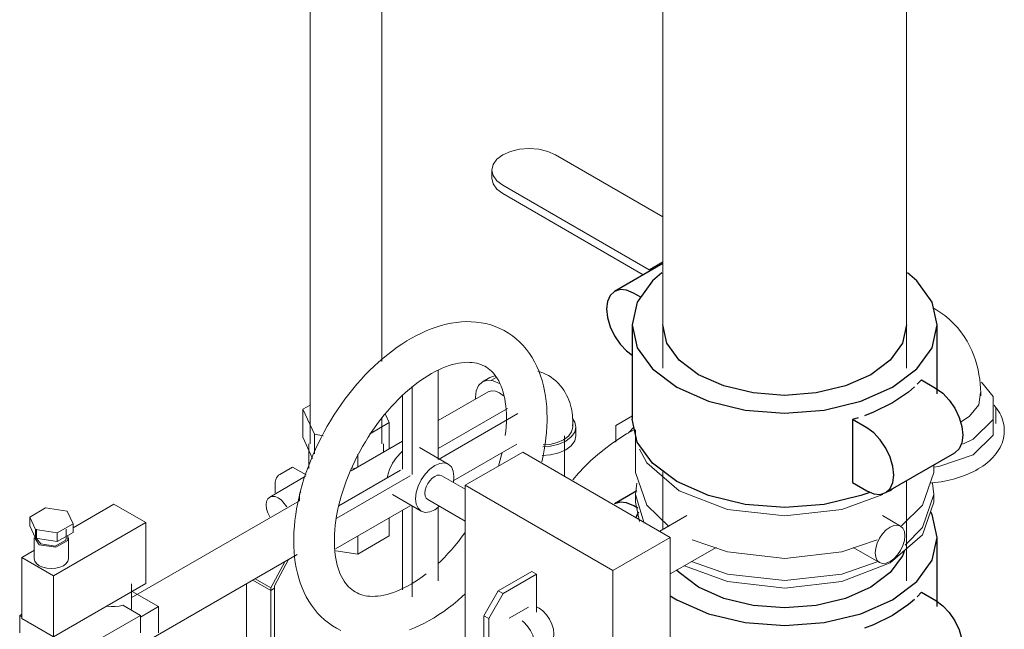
# Model space of a CAD drawing. Header units: centimetres. Extents: x -1589 to 108054, y -205274 to 31709.
# Tile 273 of 281: x 25580 to 25626, y 27471 to 27500. Entities that reach past the tile are written whole.
import ezdxf

# ---------------------------------------------------------------- set-up
doc = ezdxf.new("R2010")
doc.units = ezdxf.units.CM
doc.header["$LTSCALE"] = 0.01
doc.header["$MEASUREMENT"] = 0
doc.layers.add('P-PIPE', color=7, linetype='Continuous', lineweight=9)

msp = doc.modelspace()

# ---------------------------------------------------------------- linework, layer by layer
at = {"layer": 'P-PIPE', "color": 106}
for p, q in [((25593.19404, 27561.15677), (25593.19404, 27479.70529)), ((25596.56404, 27483.56228), (25596.56404, 27559.57006)), ((25593.19531, 27481.5237), (25592.84964, 27481.32342)), ((25592.84964, 27481.32342), (25593.39673, 27480.15285)), ((25592.84964, 27480.01703), (25592.84964, 27481.32342)), ((25596.90844, 27480.69994), (25596.73297, 27481.07538)), ((25595.98469, 27480.16473), (25596.90844, 27480.69994)), ((25596.56404, 27479.70529), (25596.56404, 27480.91721)), ((25596.90844, 27480.69994), (25596.90844, 27479.47426)), ((25593.39673, 27480.15285), (25593.81166, 27480.08911)), ((25593.39673, 27479.24133), (25593.39673, 27480.15285)), ((25593.3128, 27479.02604), (25592.84964, 27480.01703)), ((25593.12904, 27479.70529), (25593.12904, 27478.55466)), ((25596.62904, 27479.31295), (25596.62904, 27479.70529)), ((25595.42613, 27478.61845), (25595.42613, 27479.2189)), ((25591.77126, 27478.27326), (25592.3663, 27478.61802)), ((25593.00948, 27478.24798), (25592.3663, 27478.61802)), ((25595.31158, 27478.55232), (25595.14333, 27478.57816)), ((25592.98504, 27478.18529), (25591.30161, 27477.20993)), ((25591.5595, 27477.40552), (25591.5595, 27477.90562)), ((25592.69287, 27477.25357), (25592.69287, 27477.04771)), ((25596.90844, 27476.23935), (25596.90844, 27475.39272)), ((25596.90844, 27475.39272), (25595.42613, 27474.53389)), ((25595.42613, 27474.53389), (25595.42613, 27475.38341)), ((25595.42613, 27474.53389), (25594.4025, 27474.69113)), ((25592.01075, 27474.18707), (25591.35173, 27472.95988)), ((25591.5282, 27473.06213), (25592.18693, 27474.28879)), ((25590.21837, 27468.57042), (25590.21837, 27473.15224)), ((25591.35173, 27472.83741), (25590.51092, 27473.32114)), ((25591.35173, 27472.83741), (25590.51092, 27473.32114)), ((25591.35173, 27472.95988), (25590.61717, 27473.38249)), ((25591.35173, 27472.95988), (25591.35173, 27472.83741)), ((25591.35173, 27472.83741), (25591.5282, 27472.93965)), ((25591.5282, 27472.93965), (25591.35173, 27472.83741)), ((25591.35173, 27472.83741), (25591.35173, 27468.37499)), ((25591.5282, 27472.93965), (25591.5282, 27473.06213)), ((25591.5282, 27468.43009), (25591.5282, 27472.93965))]:
    msp.add_line(p, q, dxfattribs=at)
at = {"layer": 'P-PIPE', "color": 30, "true_color": 0xff8000}
for p, q in [((25609.72067, 27551.97408), (25609.72067, 27483.24517)), ((25621.15067, 27483.24517), (25621.15067, 27545.37497)), ((25599.19925, 27478.97861), (25599.19899, 27483.14563)), ((25597.97824, 27482.39638), (25597.97849, 27478.26684)), ((25597.52948, 27478.52608), (25597.52927, 27481.96042)), ((25599.19922, 27479.49024), (25602.453, 27481.36908)), ((25602.93077, 27481.12645), (25599.2052, 27478.97518)), ((25608.45085, 27480.36211), (25608.45097, 27478.37124)), ((25599.90537, 27477.96987), (25602.89111, 27479.69394)), ((25599.67293, 27478.75513), (25598.32589, 27479.53284)), ((25600.46563, 27477.76395), (25603.15971, 27479.3196)), ((25603.15971, 27479.3196), (25610.07451, 27475.32734)), ((25622.42097, 27478.37211), (25622.42095, 27478.71484)), ((25597.878, 27478.20881), (25594.44547, 27476.22675)), ((25594.5356, 27476.79731), (25597.42898, 27478.46805)), ((25600.46564, 27477.57888), (25599.36178, 27478.2162)), ((25609.72097, 27478.43665), (25609.72114, 27475.68504)), ((25607.38043, 27473.77169), (25600.46563, 27477.76395)), ((25600.46563, 27477.76395), (25600.4662, 27468.63912)), ((25621.15129, 27473.29116), (25621.151, 27477.98153)), ((25597.05589, 27477.33314), (25598.40293, 27476.55542)), ((25608.45104, 27477.33432), (25608.45106, 27476.98177)), ((25622.42106, 27476.98265), (25622.42104, 27477.3352)), ((25598.71408, 27477.09435), (25600.46574, 27476.08303)), ((25608.63154, 27476.07106), (25608.45106, 27476.98192)), ((25594.38722, 27474.78351), (25597.87808, 27476.79925)), ((25597.52983, 27472.86334), (25597.5296, 27476.59803)), ((25597.97859, 27476.7918), (25597.97885, 27472.54529)), ((25599.03799, 27476.61836), (25599.26333, 27476.78165)), ((25599.1996, 27473.29204), (25599.19939, 27476.73609)), ((25610.85415, 27476.34772), (25609.58075, 27475.61242)), ((25620.86886, 27475.85674), (25620.01773, 27476.34814)), ((25607.38043, 27473.77169), (25610.07451, 27475.32734)), ((25610.07451, 27475.32734), (25610.07508, 27466.20251)), ((25610.10619, 27473.63538), (25612.21891, 27474.85534)), ((25618.65311, 27474.85564), (25619.88143, 27474.14647)), ((25602.01485, 27472.8254), (25603.58639, 27473.73286)), ((25603.8109, 27473.60324), (25602.23936, 27472.69578)), ((25603.8109, 27473.60324), (25603.58639, 27473.73286)), ((25603.81101, 27471.82243), (25603.8109, 27473.60324)), ((25607.381, 27464.64686), (25607.38043, 27473.77169)), ((25601.34138, 27471.6588), (25602.01485, 27472.8254)), ((25602.23936, 27472.69578), (25601.56589, 27471.52918)), ((25602.23936, 27472.69578), (25602.01485, 27472.8254)), ((25603.42955, 27472.06051), (25602.53152, 27471.54196)), ((25603.80955, 27472.06644), (25603.92327, 27472.01161)), ((25601.34161, 27468.0296), (25601.34138, 27471.6588)), ((25601.56589, 27471.52918), (25601.34138, 27471.6588)), ((25601.56589, 27471.52918), (25601.56611, 27467.89998))]:
    msp.add_line(p, q, dxfattribs=at)
at = {"layer": 'P-PIPE'}
for p, q in [((25604.69526, 27493.24618), (25609.72067, 27490.34476)), ((25601.70783, 27492.53174), (25601.70783, 27492.14803)), ((25609.08291, 27487.85523), (25602.22039, 27491.81731)), ((25602.22039, 27491.4336), (25608.80871, 27487.62983)), ((25609.7298, 27488.22872), (25609.08291, 27487.85523)), ((25622.47538, 27486.02844), (25622.40608, 27486.06531)), ((25601.62552, 27482.81544), (25601.27197, 27482.61132)), ((25601.62552, 27482.81544), (25601.85984, 27482.88777)), ((25601.91266, 27482.80801), (25601.70052, 27482.68554)), ((25601.53947, 27482.14799), (25599.19913, 27480.7968)), ((25608.29714, 27481.01709), (25607.52023, 27480.56854)), ((25625.32954, 27480.65413), (25625.32954, 27481.38898)), ((25605.50187, 27480.49083), (25605.50187, 27480.73578)), ((25607.52023, 27480.56854), (25607.52023, 27479.77943)), ((25605.11687, 27478.18964), (25605.11687, 27480.08258)), ((25605.65187, 27480.08258), (25605.65187, 27480.49083)), ((25608.39382, 27480.38586), (25608.25872, 27480.30786)), ((25597.5294, 27479.83278), (25595.11294, 27478.43763)), ((25582.08512, 27475.76916), (25584.00539, 27476.87783)), ((25584.00539, 27476.87783), (25585.49032, 27476.02051)), ((25592.69127, 27477.03948), (25584.80656, 27472.48724)), ((25580.79914, 27476.70813), (25580.05668, 27476.27947)), ((25581.81336, 27476.55123), (25580.79914, 27476.70813)), ((25582.08512, 27475.96567), (25581.81336, 27476.55123)), ((25580.05668, 27476.27947), (25580.32844, 27475.69391)), ((25580.05668, 27475.87122), (25580.05668, 27476.27947)), ((25585.49032, 27476.02051), (25581.17697, 27473.5302)), ((25581.34266, 27475.53701), (25582.08512, 27475.96567)), ((25582.08512, 27475.96567), (25582.08512, 27475.55742)), ((25585.49032, 27473.16277), (25585.49032, 27476.02051)), ((25580.32844, 27475.28566), (25580.05668, 27475.87122)), ((25580.32844, 27475.69391), (25581.34266, 27475.53701)), ((25580.32844, 27475.69391), (25580.32844, 27475.28566)), ((25580.3709, 27475.71432), (25580.3709, 27475.30608)), ((25582.08512, 27475.55742), (25581.34266, 27475.12876)), ((25581.34266, 27475.53701), (25581.34266, 27475.12876)), ((25581.7709, 27475.30608), (25581.7709, 27475.71432)), ((25580.2709, 27475.30608), (25580.2709, 27474.32628)), ((25580.50521, 27474.97948), (25580.27748, 27475.32529)), ((25581.34266, 27475.12876), (25580.32844, 27475.28566)), ((25580.57593, 27475.0203), (25580.37333, 27475.2724)), ((25581.8709, 27474.32628), (25581.8709, 27475.30608)), ((25579.69204, 27474.38752), (25580.28085, 27474.72746)), ((25585.63391, 27470.5054), (25592.58871, 27474.52076)), ((25579.69204, 27471.52978), (25579.69204, 27474.38752)), ((25579.69204, 27474.38752), (25581.17697, 27473.5302)), ((25581.17697, 27473.5302), (25581.17697, 27470.67246)), ((25581.17697, 27470.67246), (25585.49032, 27473.16277)), ((25584.82004, 27471.99926), (25584.82004, 27473.14236)), ((25584.85392, 27472.79535), (25586.09136, 27472.08091)), ((25579.69204, 27471.7339), (25579.58598, 27471.67267)), ((25584.41278, 27472.15189), (25585.24283, 27471.67267)), ((25584.81999, 27472.00437), (25584.81026, 27471.92534)), ((25585.24283, 27471.59102), (25586.09136, 27472.08091)), ((25586.09136, 27472.08091), (25586.09136, 27470.85617)), ((25579.69204, 27471.61143), (25579.58598, 27471.67267)), ((25579.58598, 27471.67267), (25579.58598, 27470.85617)), ((25581.17697, 27470.67246), (25579.69204, 27471.52978)), ((25585.24283, 27471.67267), (25582.4144, 27470.03967)), ((25585.24283, 27471.67267), (25585.24283, 27470.85617))]:
    msp.add_line(p, q, dxfattribs=at)
at = {"layer": 'P-PIPE', "color": 30, "lineweight": 25, "true_color": 0xff8000}
for p, q in [((25609.72968, 27488.16154), (25607.4574, 27486.84945)), ((25608.68957, 27486.56947), (25608.35915, 27486.76025)), ((25608.28529, 27485.27695), (25608.28556, 27480.8597)), ((25609.91528, 27484.42324), (25609.72054, 27485.27728)), ((25621.15054, 27485.27775), (25620.95606, 27484.42423)), ((25622.58569, 27482.04362), (25622.58549, 27485.27755)), ((25610.48621, 27483.62741), (25609.91536, 27484.42305)), ((25620.95581, 27484.4237), (25620.38504, 27483.62799)), ((25611.39443, 27482.94404), (25610.48631, 27483.62731)), ((25620.38488, 27483.62783), (25619.47681, 27482.94447)), ((25612.57804, 27482.41969), (25611.39454, 27482.94398)), ((25619.47666, 27482.94438), (25618.29318, 27482.41998)), ((25613.95639, 27482.0901), (25612.57816, 27482.41965)), ((25618.29304, 27482.41993), (25616.91482, 27482.09024)), ((25621.84255, 27482.70889), (25621.6454, 27482.49529)), ((25621.84255, 27482.70889), (25622.51203, 27482.32237)), ((25615.43554, 27481.97772), (25613.95651, 27482.09008)), ((25616.91469, 27482.09022), (25615.43567, 27481.97772)), ((25618.88073, 27480.92398), (25618.60966, 27480.84211)), ((25619.27914, 27480.45559), (25618.60966, 27480.84211)), ((25618.60966, 27480.84211), (25618.60984, 27477.89728)), ((25620.18092, 27477.42128), (25623.41381, 27479.28807)), ((25618.60984, 27477.89728), (25619.27932, 27477.51075)), ((25608.50873, 27477.50194), (25607.45815, 27476.89538)), ((25608.54933, 27476.69666), (25608.35985, 27476.80606)), ((25622.58639, 27472.08918), (25622.58639, 27475.32322)), ((25621.03754, 27474.66915), (25620.95656, 27474.46923)), ((25620.95647, 27474.46905), (25620.38562, 27473.67344)), ((25610.48679, 27473.67361), (25610.37146, 27473.79497)), ((25611.39503, 27472.99017), (25610.48695, 27473.67344)), ((25620.38552, 27473.67334), (25619.4774, 27472.99008)), ((25612.57865, 27472.46577), (25611.39517, 27472.99008)), ((25619.47729, 27472.99002), (25618.29379, 27472.46572)), ((25621.84325, 27472.75444), (25621.64611, 27472.54086)), ((25621.84325, 27472.75444), (25622.51273, 27472.36791)), ((25613.95701, 27472.13612), (25612.57879, 27472.46572)), ((25618.29367, 27472.46568), (25616.91544, 27472.1361)), ((25615.43616, 27472.02367), (25613.95714, 27472.1361)), ((25616.91532, 27472.13608), (25615.43629, 27472.02367))]:
    msp.add_line(p, q, dxfattribs=at)
at = {"layer": 'P-PIPE'}
for points in [[(25604.69526, 27493.24618, 0), (25604.33283, 27493.40674, 0), (25603.91076, 27493.50768, 0), (25603.45783, 27493.5421, 0), (25603.00489, 27493.50768, 0), (25602.58283, 27493.40674, 0), (25602.22039, 27493.24618, 0), (25601.94228, 27493.03692, 0), (25601.76746, 27492.79324, 0), (25601.70783, 27492.53174, 0), (25601.76746, 27492.27024, 0), (25601.94228, 27492.02656, 0), (25602.22039, 27491.81731, 0)], [(25602.22039, 27491.4336, 0), (25601.94228, 27491.64285, 0), (25601.76746, 27491.88653, 0), (25601.70783, 27492.14803, 0)], [(25622.47538, 27486.02844, 0), (25622.7122, 27485.88055, 0), (25622.93744, 27485.71728, 0), (25623.14948, 27485.54029, 0), (25623.34706, 27485.35141, 0), (25623.52935, 27485.15258, 0), (25623.69588, 27484.94573, 0), (25623.84657, 27484.73268, 0), (25623.98164, 27484.51509, 0), (25624.10153, 27484.29442, 0), (25624.20689, 27484.07189, 0), (25624.29844, 27483.84853, 0), (25624.37701, 27483.62513, 0), (25624.4434, 27483.40231, 0), (25624.49843, 27483.18052, 0), (25624.54285, 27482.9601, 0), (25624.5774, 27482.74124, 0), (25624.60272, 27482.5241, 0), (25624.61943, 27482.30873, 0), (25624.62804, 27482.09518, 0), (25624.62954, 27481.96052, 0)], [(25604.36266, 27482.90707, 0), (25604.23329, 27482.9759, 0), (25604.09994, 27483.03545, 0), (25603.96372, 27483.08543, 0), (25603.864, 27483.11457, 0)], [(25604.36266, 27482.90707, 0), (25604.48695, 27482.82945, 0), (25604.6052, 27482.74374, 0), (25604.71659, 27482.65076, 0), (25604.82048, 27482.55144, 0), (25604.91645, 27482.44676, 0), (25605.00427, 27482.33768, 0), (25605.08387, 27482.22514, 0), (25605.15536, 27482.10996, 0), (25605.21896, 27481.9929, 0), (25605.27498, 27481.87456, 0), (25605.32379, 27481.75548, 0), (25605.36579, 27481.63606, 0), (25605.40137, 27481.51663, 0), (25605.43095, 27481.39743, 0), (25605.45489, 27481.27862, 0), (25605.47356, 27481.16034, 0), (25605.48729, 27481.04266, 0), (25605.49636, 27480.92563, 0), (25605.50105, 27480.80929, 0), (25605.50187, 27480.73578, 0)], [(25602.07197, 27482.53207, 0), (25601.77915, 27482.65662, 0), (25601.50629, 27482.68365, 0), (25601.27197, 27482.61132, 0), (25601.09218, 27482.44456, 0), (25600.97915, 27482.19474, 0), (25600.9406, 27481.87887, 0), (25600.94219, 27481.80986, 0)], [(25623.79293, 27479.6858, 0), (25624.27512, 27479.91928, 0), (25625.20687, 27480.85103, 0), (25625.20687, 27481.92692, 0), (25624.65421, 27482.6009, 0)], [(25601.53849, 27482.14742, 0), (25601.53947, 27482.14799, 0), (25601.69544, 27482.19614, 0), (25601.87706, 27482.17815, 0), (25602.07197, 27482.09525, 0), (25602.26688, 27481.95308, 0)], [(25623.70435, 27480.7344, 0), (25624.10531, 27481.00037, 0), (25624.53085, 27481.52745, 0), (25624.61846, 27482.10677, 0)], [(25625.24846, 27481.52281, 0), (25625.32337, 27481.43221, 0), (25625.39276, 27481.33885, 0), (25625.4564, 27481.2428, 0), (25625.51403, 27481.14417, 0), (25625.5654, 27481.04308, 0), (25625.61023, 27480.9397, 0), (25625.64828, 27480.83425, 0), (25625.67928, 27480.72701, 0), (25625.70301, 27480.61828, 0), (25625.7193, 27480.50845, 0), (25625.72799, 27480.3979, 0), (25625.72903, 27480.28707, 0), (25625.72239, 27480.1764, 0), (25625.70815, 27480.06633, 0), (25625.68641, 27479.95727, 0), (25625.65735, 27479.84959, 0), (25625.62118, 27479.74363, 0), (25625.57815, 27479.63967, 0), (25625.52852, 27479.53794, 0), (25625.47255, 27479.43863, 0), (25625.41051, 27479.34187, 0), (25625.34265, 27479.24778, 0), (25625.26921, 27479.15642, 0), (25625.19042, 27479.06787, 0), (25625.10649, 27478.98217, 0), (25625.01762, 27478.89934, 0), (25624.92402, 27478.81941, 0), (25624.82585, 27478.74242, 0), (25624.72329, 27478.66838, 0), (25624.61652, 27478.59732, 0), (25624.50571, 27478.52927, 0), (25624.39101, 27478.46426, 0), (25624.27261, 27478.40231, 0), (25624.15066, 27478.34347, 0), (25624.02535, 27478.28775, 0), (25623.89684, 27478.23521, 0), (25623.76532, 27478.18587, 0), (25623.63095, 27478.13977, 0), (25623.49394, 27478.09694, 0), (25623.35447, 27478.05743, 0), (25623.21272, 27478.02125, 0), (25623.0689, 27477.98845, 0), (25622.92321, 27477.95906, 0), (25622.77584, 27477.93309, 0), (25622.62701, 27477.91058, 0), (25622.47692, 27477.89155, 0), (25622.32577, 27477.87601, 0), (25622.248, 27477.86986, 0)], [(25622.42453, 27478.61477, 0), (25622.66129, 27478.64649, 0), (25624.27512, 27479.18443, 0), (25625.20687, 27480.11618, 0), (25625.20687, 27481.19207, 0)], [(25604.10882, 27479.56768, 0), (25604.46598, 27479.59855, 0), (25604.85187, 27479.69083, 0), (25605.18324, 27479.83763, 0), (25605.43751, 27480.02895, 0), (25605.59735, 27480.25174, 0), (25605.65187, 27480.49083, 0), (25605.59735, 27480.72992, 0), (25605.49746, 27480.88658, 0)], [(25605.49044, 27480.59502, 0), (25605.50187, 27480.49083, 0), (25605.45246, 27480.27416, 0), (25605.30761, 27480.07225, 0), (25605.07718, 27479.89887, 0), (25604.77687, 27479.76583, 0), (25604.42716, 27479.6822, 0), (25604.11827, 27479.65458, 0)], [(25605.65187, 27480.08258, 0), (25605.59735, 27479.84349, 0), (25605.43751, 27479.6207, 0), (25605.18324, 27479.42938, 0), (25604.85187, 27479.28258, 0), (25604.46598, 27479.1903, 0), (25604.06452, 27479.15885, 0)], [(25605.50452, 27478.02197, 0), (25605.77413, 27478.3362, 0), (25606.05854, 27478.63684, 0), (25606.35677, 27478.92413, 0), (25606.66793, 27479.19837, 0), (25606.99124, 27479.45988, 0), (25607.32603, 27479.70896, 0), (25607.67168, 27479.94591, 0), (25608.02762, 27480.171, 0), (25608.25872, 27480.30786, 0)], [(25608.10655, 27480.20657, 0), (25608.1422, 27480.26033, 0), (25608.36156, 27480.49348, 0)], [(25580.50521, 27474.97948, 0), (25581.27796, 27474.85993, 0), (25581.84364, 27475.18653, 0), (25581.84167, 27475.38347, 0)], [(25581.7709, 27475.30608, 0), (25581.74705, 27475.20148, 0), (25581.25207, 27474.9157, 0), (25580.57593, 27475.0203, 0)], [(25580.50521, 27473.99968, 0), (25580.37808, 27474.09534, 0), (25580.29816, 27474.20674, 0), (25580.2709, 27474.32628, 0)], [(25581.8709, 27474.32628, 0), (25581.84364, 27474.20674, 0), (25581.76372, 27474.09534, 0), (25581.63659, 27473.99968, 0), (25581.4709, 27473.92628, 0), (25581.27796, 27473.88014, 0), (25581.0709, 27473.8644, 0), (25580.86384, 27473.88014, 0), (25580.6709, 27473.92628, 0), (25580.50521, 27473.99968, 0)], [(25584.41278, 27472.15189, 0), (25584.24199, 27472.10586, 0), (25584.05782, 27472.08269, 0), (25583.86933, 27472.08352, 0), (25583.68579, 27472.10832, 0)]]:
    msp.add_polyline3d(points, dxfattribs=at)
at = {"layer": 'P-PIPE', "color": 30, "lineweight": 25, "true_color": 0xff8000}
for points in [[(25609.67722, 27487.724, 0), (25609.24337, 27487.34146, 0), (25608.52907, 27486.34574, 0), (25608.28544, 27485.27722, 0)], [(25622.58564, 27485.27781, 0), (25622.34201, 27486.34632, 0), (25621.62771, 27487.34198, 0), (25621.1981, 27487.72103, 0)], [(25607.45747, 27486.84958, 0), (25607.25484, 27486.66164, 0), (25607.12747, 27486.38007, 0), (25607.08404, 27486.02407, 0), (25607.12752, 27485.61789, 0), (25607.25493, 27485.18922, 0), (25607.4576, 27484.76727, 0), (25607.72172, 27484.3808, 0), (25608.02928, 27484.05614, 0), (25608.28358, 27483.86195, 0)], [(25608.35915, 27486.76025, 0), (25608.0291, 27486.90063, 0), (25607.72156, 27486.9311, 0), (25607.45747, 27486.84958, 0)], [(25608.28544, 27485.27722, 0), (25608.52907, 27484.20872, 0), (25609.24337, 27483.21305, 0), (25610.37966, 27482.35808, 0), (25611.86049, 27481.70206, 0), (25613.58496, 27481.2897, 0), (25615.43554, 27481.14911, 0), (25617.28612, 27481.28986, 0), (25619.01059, 27481.70236, 0), (25620.49143, 27482.3585, 0)], [(25620.49143, 27482.3585, 0), (25621.62771, 27483.21357, 0), (25622.34201, 27484.20929, 0), (25622.58564, 27485.27781, 0)], [(25621.52521, 27482.37815, 0), (25621.24373, 27482.13379, 0), (25620.49147, 27481.62229, 0)], [(25622.51203, 27482.32237, 0), (25622.84208, 27482.08165, 0), (25623.14964, 27481.75698, 0), (25623.41376, 27481.37051, 0), (25623.61643, 27480.94856, 0), (25623.74384, 27480.51989, 0), (25623.78732, 27480.11372, 0), (25623.74389, 27479.75771, 0), (25623.61652, 27479.47614, 0), (25623.41389, 27479.2882, 0)], [(25620.49147, 27481.62229, 0), (25619.60565, 27481.18791, 0), (25619.18245, 27481.02536, 0)], [(25619.42587, 27477.43481, 0), (25619.01087, 27477.28511, 0), (25617.2864, 27476.87261, 0), (25615.43582, 27476.73186, 0), (25613.58523, 27476.87245, 0), (25611.86077, 27477.28481, 0), (25610.37993, 27477.94083, 0), (25609.24365, 27478.7958, 0), (25608.52935, 27479.79147, 0), (25608.28572, 27480.85997, 0)], [(25620.18099, 27477.42142, 0), (25620.38363, 27477.60936, 0), (25620.511, 27477.89093, 0), (25620.55443, 27478.24694, 0), (25620.51095, 27478.65311, 0), (25620.38354, 27479.08178, 0), (25620.18086, 27479.50373, 0), (25619.91675, 27479.8902, 0), (25619.60919, 27480.21486, 0), (25619.27914, 27480.45559, 0)], [(25619.27932, 27477.51075, 0), (25619.60936, 27477.37037, 0), (25619.91691, 27477.3399, 0), (25620.18099, 27477.42142, 0)], [(25608.35985, 27476.80606, 0), (25608.0298, 27476.94644, 0), (25607.72225, 27476.97691, 0), (25607.45815, 27476.89538, 0)], [(25608.58983, 27476.51317, 0), (25608.52982, 27476.39166, 0), (25608.46614, 27476.24305, 0)], [(25622.58639, 27475.32322, 0), (25622.34276, 27476.39166, 0), (25622.28242, 27476.51381, 0)], [(25620.49217, 27472.40421, 0), (25621.62846, 27473.25917, 0), (25622.34276, 27474.25479, 0), (25622.58639, 27475.32322, 0)], [(25610.07294, 27472.5936, 0), (25610.38041, 27472.40421, 0), (25611.86124, 27471.74817, 0), (25613.58571, 27471.33577, 0), (25615.43629, 27471.19511, 0), (25617.28687, 27471.33577, 0), (25619.01134, 27471.74817, 0), (25620.49217, 27472.40421, 0)], [(25621.52592, 27472.42373, 0), (25621.24443, 27472.1794, 0), (25620.49217, 27471.66797, 0)], [(25622.51273, 27472.36791, 0), (25622.84278, 27472.12719, 0), (25623.15033, 27471.80252, 0), (25623.41443, 27471.41604, 0), (25623.61708, 27470.99408, 0), (25623.74448, 27470.5654, 0), (25623.78793, 27470.15921, 0), (25623.74448, 27469.80319, 0), (25623.61708, 27469.52161, 0), (25623.41443, 27469.33365, 0)], [(25620.49217, 27471.66797, 0), (25619.60635, 27471.23365, 0), (25619.18316, 27471.07114, 0)]]:
    msp.add_polyline3d(points, dxfattribs=at)
at = {"layer": 'P-PIPE', "color": 30, "true_color": 0xff8000}
for points in [[(25604.30095, 27480.92214, 0), (25604.29635, 27481.18364, 0), (25604.28249, 27481.44156, 0), (25604.25923, 27481.69558, 0), (25604.2264, 27481.94541, 0), (25604.18385, 27482.19073, 0), (25604.13138, 27482.4312, 0), (25604.06883, 27482.66648, 0), (25603.996, 27482.89619, 0), (25603.9127, 27483.1199, 0), (25603.81876, 27483.33716, 0), (25603.71401, 27483.54744, 0), (25603.59833, 27483.75017, 0), (25603.47166, 27483.9447, 0), (25603.334, 27484.13034, 0), (25603.18544, 27484.30633, 0), (25603.02622, 27484.47188, 0), (25602.85667, 27484.62619, 0), (25602.6773, 27484.76849, 0), (25602.48872, 27484.89805, 0), (25602.2917, 27485.01424, 0), (25602.08708, 27485.11653, 0), (25601.87578, 27485.20457, 0), (25601.65874, 27485.27812, 0), (25601.43689, 27485.33711, 0), (25601.21111, 27485.3816, 0), (25600.98221, 27485.41178, 0), (25600.75093, 27485.4279, 0), (25600.51789, 27485.4303, 0), (25600.28365, 27485.41936, 0), (25600.04866, 27485.39547, 0), (25599.81331, 27485.35903, 0), (25599.57792, 27485.31043, 0), (25599.34278, 27485.25004, 0), (25599.10813, 27485.17822, 0), (25598.87417, 27485.09531, 0), (25598.64113, 27485.00164, 0), (25598.40918, 27484.89751, 0), (25598.17852, 27484.78322, 0), (25597.94933, 27484.65904, 0), (25597.7218, 27484.52524, 0), (25597.49614, 27484.38211, 0), (25597.27253, 27484.2299, 0), (25597.05118, 27484.06888, 0), (25596.83231, 27483.89933, 0), (25596.61613, 27483.7215, 0), (25596.40286, 27483.53569, 0), (25596.19273, 27483.34216, 0), (25595.98597, 27483.1412, 0), (25595.78281, 27482.93312, 0), (25595.58349, 27482.71821, 0), (25595.38824, 27482.49677, 0), (25595.19729, 27482.26913, 0), (25595.01088, 27482.0356, 0), (25594.82924, 27481.79651, 0), (25594.6526, 27481.5522, 0), (25594.48119, 27481.303, 0), (25594.31524, 27481.04926, 0), (25594.15496, 27480.79133, 0), (25594.00057, 27480.52958, 0), (25593.85227, 27480.26434, 0), (25593.71028, 27479.996, 0), (25593.57479, 27479.7249, 0), (25593.44599, 27479.45143, 0), (25593.32408, 27479.17594, 0), (25593.20922, 27478.8988, 0), (25593.1016, 27478.62038, 0), (25593.00138, 27478.34104, 0), (25592.90871, 27478.06115, 0), (25592.82376, 27477.78106, 0), (25592.74667, 27477.50114, 0), (25592.67758, 27477.22173, 0), (25592.61663, 27476.94319, 0), (25592.56396, 27476.66584, 0), (25592.51969, 27476.39004, 0), (25592.48395, 27476.1161, 0), (25592.45687, 27475.84434, 0), (25592.43857, 27475.5751, 0), (25592.42918, 27475.30867, 0), (25592.42787, 27475.16612, 0)], [(25602.39595, 27480.92203, 0), (25602.39255, 27481.11619, 0), (25602.38247, 27481.304, 0), (25602.3659, 27481.48505, 0), (25602.34306, 27481.65895, 0), (25602.31421, 27481.82534, 0), (25602.27964, 27481.98389, 0), (25602.23967, 27482.13431, 0), (25602.19465, 27482.27637, 0), (25602.14496, 27482.40988, 0), (25602.09099, 27482.53475, 0), (25602.03314, 27482.65094, 0), (25601.97179, 27482.75851, 0), (25601.90729, 27482.85761, 0), (25601.83995, 27482.94846, 0), (25601.76998, 27483.03138, 0), (25601.69753, 27483.10674, 0), (25601.6226, 27483.17495, 0), (25601.54511, 27483.23644, 0), (25601.46482, 27483.29161, 0), (25601.38143, 27483.34079, 0), (25601.29452, 27483.38423, 0), (25601.20366, 27483.42208, 0), (25601.10837, 27483.45436, 0), (25601.00824, 27483.48096, 0), (25600.90288, 27483.5017, 0), (25600.79203, 27483.51629, 0), (25600.6755, 27483.52439, 0), (25600.5532, 27483.52563, 0), (25600.42516, 27483.51963, 0), (25600.2915, 27483.50601, 0), (25600.15242, 27483.48446, 0), (25600.00821, 27483.45466, 0), (25599.85917, 27483.41636, 0), (25599.7057, 27483.36937, 0), (25599.54818, 27483.31353, 0), (25599.38705, 27483.24875, 0), (25599.22274, 27483.17497, 0), (25599.0557, 27483.09219, 0), (25598.88638, 27483.00044, 0), (25598.71523, 27482.89978, 0), (25598.54269, 27482.79033, 0), (25598.36919, 27482.67222, 0), (25598.19516, 27482.54562, 0), (25598.02104, 27482.41072, 0), (25597.84722, 27482.26774, 0), (25597.67412, 27482.11691, 0), (25597.50211, 27481.95849, 0), (25597.33159, 27481.79275, 0), (25597.16293, 27481.62, 0), (25596.99649, 27481.44053, 0), (25596.83261, 27481.25467, 0), (25596.67164, 27481.06277, 0), (25596.5139, 27480.86516, 0), (25596.35972, 27480.66221, 0), (25596.2094, 27480.45429, 0), (25596.06324, 27480.24179, 0), (25595.92152, 27480.02511, 0), (25595.78451, 27479.80463, 0), (25595.65247, 27479.58077, 0), (25595.52566, 27479.35396, 0), (25595.4043, 27479.12461, 0), (25595.28862, 27478.89315, 0), (25595.17883, 27478.66003, 0), (25595.07512, 27478.42569, 0), (25594.97768, 27478.19058, 0), (25594.88668, 27477.95515, 0), (25594.80225, 27477.71985, 0), (25594.72455, 27477.48515, 0), (25594.65368, 27477.25152, 0), (25594.58975, 27477.01941, 0), (25594.53285, 27476.78929, 0), (25594.48303, 27476.56163, 0), (25594.44035, 27476.33691, 0), (25594.40482, 27476.11558, 0), (25594.37644, 27475.89812, 0), (25594.35519, 27475.68499, 0), (25594.34102, 27475.47664, 0), (25594.33386, 27475.27354, 0), (25594.33287, 27475.16624, 0)], [(25602.39595, 27480.92203, 0), (25602.39253, 27480.72194, 0), (25602.38215, 27480.51637, 0), (25602.36473, 27480.30577, 0), (25602.34021, 27480.09058, 0)], [(25604.05123, 27478.86653, 0), (25604.11218, 27479.14508, 0), (25604.16486, 27479.42242, 0), (25604.20913, 27479.69823, 0), (25604.24487, 27479.97217, 0), (25604.27195, 27480.24392, 0), (25604.29025, 27480.51317, 0), (25604.29963, 27480.7796, 0), (25604.30095, 27480.92214, 0)], [(25596.80775, 27478.11067, 0), (25596.82345, 27478.20048, 0), (25596.91314, 27478.50237, 0), (25597.05584, 27478.79953, 0), (25597.24182, 27479.07171, 0), (25597.4584, 27479.30036, 0), (25597.52775, 27479.35844, 0)], [(25602.19331, 27479.29101, 0), (25602.17066, 27479.19336, 0), (25602.11051, 27478.96226, 0), (25602.04338, 27478.72939, 0), (25602.02235, 27478.66285, 0)], [(25610.49671, 27477.51052, 0), (25608.98255, 27478.81889, 0), (25608.63237, 27479.4582, 0)], [(25599.03786, 27478.69219, 0), (25598.80544, 27478.52265, 0), (25598.58886, 27478.29399, 0), (25598.40288, 27478.02181, 0), (25598.26018, 27477.72465, 0), (25598.17048, 27477.42277, 0), (25598.1399, 27477.13673, 0), (25598.17052, 27476.88602, 0), (25598.26025, 27476.68774, 0), (25598.40293, 27476.55542, 0)], [(25599.67288, 27478.75515, 0), (25599.48688, 27478.81254, 0), (25599.27029, 27478.79107, 0), (25599.03786, 27478.69219, 0)], [(25599.90819, 27477.90189, 0), (25599.93595, 27478.17383, 0), (25599.90534, 27478.42453, 0), (25599.81561, 27478.62281, 0), (25599.67293, 27478.75513, 0)], [(25599.03789, 27478.1841, 0), (25599.15643, 27478.23453, 0), (25599.2669, 27478.24548, 0), (25599.36175, 27478.21621, 0)], [(25610.00695, 27475.83382, 0), (25608.98267, 27476.82801, 0), (25608.45097, 27478.37138, 0)], [(25622.42097, 27478.37211, 0), (25622.42097, 27478.37196, 0), (25621.88927, 27476.82855, 0), (25620.90601, 27475.86381, 0)], [(25598.71408, 27477.09435, 0), (25598.64131, 27477.16183, 0), (25598.59555, 27477.26296, 0), (25598.57993, 27477.39082, 0), (25598.59553, 27477.5367, 0), (25598.64128, 27477.69066, 0), (25598.71405, 27477.84221, 0), (25598.8089, 27477.98102, 0), (25598.91936, 27478.09763, 0), (25599.03789, 27478.1841, 0)], [(25608.8532, 27475.98719, 0), (25608.45104, 27477.33447, 0), (25608.51405, 27477.86164, 0)], [(25622.35797, 27477.86245, 0), (25622.42104, 27477.33505, 0), (25621.88934, 27475.79164, 0), (25621.08299, 27474.96469, 0)], [(25620.03979, 27477.33063, 0), (25618.10889, 27476.63658, 0), (25615.43585, 27476.32947, 0), (25612.7628, 27476.63635, 0), (25610.49671, 27477.51052, 0)], [(25620.47225, 27477.56834, 0), (25620.37499, 27477.51093, 0), (25620.27557, 27477.45477, 0)], [(25622.42106, 27476.98265, 0), (25622.42106, 27476.9825, 0), (25621.88936, 27475.43909, 0), (25620.3752, 27474.1306, 0), (25618.1091, 27473.25624, 0), (25615.43606, 27472.94913, 0), (25612.76302, 27473.25602, 0), (25610.74182, 27473.99548, 0)], [(25598.40297, 27476.5554, 0), (25598.58897, 27476.49801, 0), (25598.80556, 27476.51948, 0), (25599.03799, 27476.61836, 0)], [(25620.86882, 27475.85676, 0), (25620.72421, 27475.90138, 0), (25620.55581, 27475.88468, 0), (25620.3751, 27475.8078, 0)], [(25600.45074, 27475.5377, 0), (25600.2986, 27475.33202, 0), (25600.14275, 27475.13149, 0), (25599.98348, 27474.93646, 0), (25599.82113, 27474.74729, 0), (25599.65603, 27474.56433, 0), (25599.48852, 27474.38792, 0), (25599.31896, 27474.21835, 0), (25599.19955, 27474.10511, 0)], [(25620.3751, 27475.8078, 0), (25620.19439, 27475.67598, 0), (25620.02599, 27475.49821, 0), (25619.8814, 27475.28659, 0), (25619.77045, 27475.05555, 0), (25619.70071, 27474.82083, 0), (25619.67693, 27474.59843, 0), (25619.70073, 27474.40351, 0), (25619.7705, 27474.24935, 0), (25619.88143, 27474.14647, 0)], [(25620.3752, 27474.1954, 0), (25620.55591, 27474.32722, 0), (25620.7243, 27474.505, 0), (25620.86889, 27474.71662, 0), (25620.97984, 27474.94766, 0), (25621.04958, 27475.18238, 0), (25621.07336, 27475.40478, 0), (25621.04956, 27475.5997, 0), (25620.97979, 27475.75386, 0), (25620.86886, 27475.85674, 0)], [(25592.42787, 27475.16612, 0), (25592.43246, 27474.90462, 0), (25592.44632, 27474.64671, 0), (25592.46959, 27474.39268, 0), (25592.50241, 27474.14285, 0), (25592.54497, 27473.89754, 0), (25592.59744, 27473.65706, 0), (25592.65999, 27473.42178, 0), (25592.73282, 27473.19208, 0), (25592.81612, 27472.96836, 0), (25592.91006, 27472.75111, 0), (25593.01481, 27472.54083, 0), (25593.13048, 27472.3381, 0), (25593.25715, 27472.14356, 0), (25593.39482, 27471.95793, 0), (25593.54337, 27471.78194, 0), (25593.7026, 27471.61639, 0), (25593.87214, 27471.46207, 0), (25594.05152, 27471.31977, 0), (25594.24009, 27471.19022, 0), (25594.43711, 27471.07403, 0), (25594.64173, 27470.97173, 0)], [(25598.62766, 27473.61444, 0), (25598.45353, 27473.48334, 0), (25598.2797, 27473.36063, 0), (25598.10658, 27473.24648, 0), (25597.93462, 27473.14106, 0), (25597.76426, 27473.04449, 0), (25597.59593, 27472.95686, 0), (25597.4301, 27472.87822, 0), (25597.2672, 27472.80859, 0), (25597.10767, 27472.74793, 0), (25596.95197, 27472.69618, 0), (25596.80049, 27472.65321, 0), (25596.65362, 27472.61885, 0), (25596.51174, 27472.59288, 0), (25596.37512, 27472.57502, 0), (25596.24403, 27472.56495, 0), (25596.11862, 27472.56233, 0), (25595.99898, 27472.56677, 0), (25595.88507, 27472.5779, 0), (25595.77678, 27472.59536, 0), (25595.67387, 27472.61883, 0), (25595.57602, 27472.64807, 0), (25595.48282, 27472.68291, 0), (25595.39384, 27472.72332, 0), (25595.3086, 27472.76938, 0), (25595.22668, 27472.82128, 0), (25595.14772, 27472.87931, 0), (25595.07142, 27472.94384, 0), (25594.99764, 27473.01529, 0), (25594.92632, 27473.09408, 0), (25594.85754, 27473.18061, 0), (25594.79147, 27473.27522, 0), (25594.72838, 27473.37819, 0), (25594.6686, 27473.48972, 0), (25594.61248, 27473.6099, 0), (25594.56043, 27473.73876, 0), (25594.51284, 27473.87622, 0), (25594.4701, 27474.02215, 0), (25594.43257, 27474.17634, 0), (25594.4006, 27474.33854, 0), (25594.37448, 27474.50843, 0), (25594.3545, 27474.68566, 0), (25594.34089, 27474.86988, 0), (25594.33386, 27475.06066, 0), (25594.33287, 27475.16624, 0)], [(25619.76461, 27475.20655, 0), (25618.10902, 27474.6457, 0), (25615.43597, 27474.33859, 0), (25612.76293, 27474.64548, 0), (25611.09445, 27475.21208, 0)], [(25619.76774, 27474.17301, 0), (25618.10908, 27473.60879, 0), (25615.43604, 27473.30168, 0), (25612.76299, 27473.60857, 0), (25611.06225, 27474.19376, 0)], [(25619.88147, 27474.14645, 0), (25620.02608, 27474.10183, 0), (25620.19448, 27474.11852, 0), (25620.3752, 27474.1954, 0)], [(25597.85464, 27470.99295, 0), (25598.08769, 27471.08662, 0), (25598.31964, 27471.19075, 0), (25598.5503, 27471.30505, 0), (25598.77949, 27471.42923, 0), (25599.00701, 27471.56302, 0), (25599.23268, 27471.70616, 0), (25599.45629, 27471.85836, 0), (25599.67764, 27472.01938, 0), (25599.89651, 27472.18894, 0), (25600.11269, 27472.36676, 0), (25600.32596, 27472.55258, 0), (25600.46595, 27472.68151, 0)], [(25603.92327, 27472.01161, 0), (25604.10398, 27471.8798, 0), (25604.27238, 27471.70204, 0), (25604.41699, 27471.49043, 0), (25604.52796, 27471.2594, 0), (25604.59773, 27471.02469, 0), (25604.62153, 27470.80229, 0), (25604.59775, 27470.60737, 0), (25604.52801, 27470.4532, 0), (25604.41708, 27470.3503, 0)], [(25603.51906, 27469.83175, 0), (25603.62999, 27469.93465, 0), (25603.69973, 27470.08882, 0), (25603.72351, 27470.28374, 0), (25603.6997, 27470.50614, 0), (25603.62994, 27470.74085, 0), (25603.51897, 27470.97188, 0), (25603.37435, 27471.18349, 0), (25603.20595, 27471.36125, 0), (25603.13894, 27471.41659, 0)]]:
    msp.add_polyline3d(points, dxfattribs=at)
at = {"layer": 'P-PIPE', "color": 106}
for points in [[(25591.5595, 27477.90562, 0), (25591.56672, 27477.9732, 0), (25591.58787, 27478.04453, 0), (25591.62153, 27478.11476, 0), (25591.66538, 27478.17909, 0), (25591.71645, 27478.23316, 0), (25591.77126, 27478.27326, 0)], [(25592.75489, 27477.46271, 0), (25592.72124, 27477.39248, 0), (25592.70008, 27477.32115, 0), (25592.69287, 27477.25357, 0)], [(25591.70267, 27477.17092, 0), (25591.556, 27477.23304, 0), (25591.41933, 27477.24642, 0), (25591.30196, 27477.21013, 0), (25591.21191, 27477.12666, 0), (25591.1553, 27477.00169, 0), (25591.13599, 27476.84374, 0), (25591.1553, 27476.66357, 0), (25591.21191, 27476.47346, 0), (25591.30196, 27476.28637, 0)], [(25592.10337, 27476.74907, 0), (25591.98601, 27476.92039, 0), (25591.84934, 27477.06428, 0), (25591.70267, 27477.17092, 0)]]:
    msp.add_polyline3d(points, dxfattribs=at)

doc.saveas('drawing.dxf')
